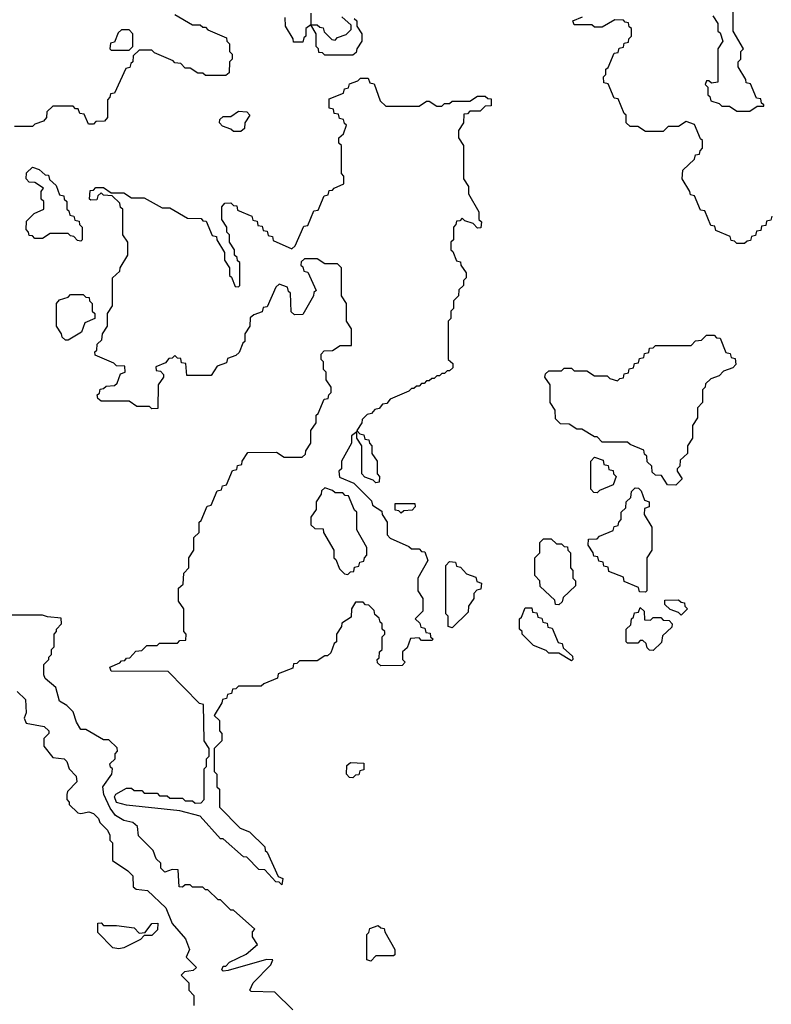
# Model space of a CAD drawing. Extents: x 2889633 to 3052318, y 540750 to 918690.
# Tile 333 of 656: x 2935415 to 2938370, y 764010 to 767880. Entities that reach past the tile are written whole.
import ezdxf

# ---------------------------------------------------------------- set-up
doc = ezdxf.new("R2010")
doc.units = 0

msp = doc.modelspace()

# ---------------------------------------------------------------- linework, layer by layer
at = {"layer": '0CON02XD'}
for points in [[(2938285, 767520), (2938315, 767540), (2938340, 767540), (2938340, 767545), (2938331.7, 767551.7), (2938328.3, 767568.3), (2938311.7, 767571.7), (2938288.3, 767628.3), (2938271.7, 767631.7), (2938270, 767645), (2938240, 767695), (2938240, 767715), (2938250, 767725), (2938250, 767755), (2938260, 767765), (2938220, 767835), (2938220, 767945)], [(2936025, 767900), (2936095, 767860), (2936125, 767860), (2936135, 767850), (2936145, 767850), (2936155, 767840), (2936228.3, 767808.3), (2936230, 767795), (2936240, 767785), (2936240, 767755), (2936250, 767745), (2936250, 767725), (2936240, 767715), (2936238.3, 767671.7), (2936225, 767660), (2936145, 767660), (2936135, 767670), (2936115, 767670), (2936085, 767690), (2936065, 767690), (2936048.3, 767708.3), (2936025, 767710), (2936018.3, 767718.3), (2935945, 767750), (2935935, 767760), (2935885, 767760), (2935861.7, 767738.3), (2935860, 767715), (2935851.7, 767708.3), (2935848.3, 767691.7), (2935831.7, 767688.3), (2935788.3, 767591.7), (2935771.7, 767588.3), (2935770, 767575), (2935760, 767565), (2935760, 767495), (2935748.3, 767481.7), (2935715, 767480), (2935705, 767470), (2935685, 767470), (2935668.3, 767508.3), (2935651.7, 767511.7), (2935645, 767530), (2935635, 767530), (2935625, 767540), (2935545, 767540), (2935521.7, 767518.3), (2935520, 767495), (2935508.3, 767481.7), (2935475, 767470), (2935465, 767460), (2935395, 767460)], [(2936730, 767885), (2936740, 767875), (2936740, 767855), (2936760, 767825), (2936760, 767795), (2936740, 767765), (2936738.3, 767751.7), (2936725, 767740), (2936615, 767740), (2936605, 767750), (2936591.7, 767751.7), (2936590, 767765), (2936580, 767775), (2936580, 767825), (2936560, 767860), (2936540, 767845), (2936540, 767815), (2936531.7, 767808.3), (2936528.3, 767791.7), (2936491.7, 767791.7), (2936490, 767805), (2936460, 767855), (2936458.3, 767888.3)], [(2936560, 767905), (2936560, 767860), (2936585, 767860), (2936595, 767850), (2936608.3, 767848.3), (2936611.7, 767831.7), (2936641.7, 767801.7), (2936655, 767800), (2936665, 767810), (2936698.3, 767821.7), (2936718.3, 767841.7), (2936718.3, 767858.3), (2936681.7, 767891.7)], [(2938371.7, 767108.3), (2938368.3, 767091.7), (2938351.7, 767088.3), (2938348.3, 767071.7), (2938331.7, 767068.3), (2938328.3, 767051.7), (2938311.7, 767048.3), (2938308.3, 767031.7), (2938291.7, 767028.3), (2938288.3, 767011.7), (2938275, 767010), (2938265, 767000), (2938235, 767000), (2938225, 767010), (2938211.7, 767011.7), (2938208.3, 767028.3), (2938151.7, 767051.7), (2938148.3, 767068.3), (2938131.7, 767071.7), (2938108.3, 767128.3), (2938091.7, 767131.7), (2938068.3, 767188.3), (2938051.7, 767191.7), (2938050, 767205), (2938020, 767255), (2938021.7, 767288.3), (2938068.3, 767331.7), (2938071.7, 767348.3), (2938088.3, 767351.7), (2938090, 767365), (2938100, 767375), (2938100, 767405), (2938091.7, 767411.7), (2938068.3, 767468.3), (2938035, 767480), (2938005, 767460), (2937965, 767460), (2937945, 767440), (2937875, 767440), (2937845, 767460), (2937815, 767460), (2937800, 767475), (2937800, 767505), (2937791.7, 767511.7), (2937768.3, 767568.3), (2937751.7, 767571.7), (2937728.3, 767628.3), (2937711.7, 767631.7), (2937710, 767655), (2937720, 767665), (2937720, 767685), (2937728.3, 767691.7), (2937751.7, 767748.3), (2937768.3, 767751.7), (2937771.7, 767768.3), (2937788.3, 767771.7), (2937791.7, 767788.3), (2937808.3, 767791.7), (2937810, 767805), (2937820, 767815), (2937820, 767845), (2937811.7, 767851.7), (2937808.3, 767868.3), (2937795, 767870), (2937788.3, 767878.3), (2937755, 767880), (2937705, 767850), (2937675, 767850), (2937665, 767860), (2937595, 767860), (2937590, 767875), (2937628.3, 767891.7)], [(2938140, 767895), (2938160, 767865), (2938160, 767835), (2938168.3, 767828.3), (2938180, 767795), (2938160, 767765), (2938160, 767635), (2938135, 767630), (2938125, 767640), (2938115, 767640), (2938110, 767625), (2938120, 767615), (2938120, 767585), (2938128.3, 767578.3), (2938131.7, 767561.7), (2938165, 767550), (2938175, 767540), (2938205, 767540), (2938235, 767520), (2938285, 767520)], [(2935845, 767760), (2935860, 767775), (2935860, 767825), (2935845, 767840), (2935815, 767840), (2935801.7, 767828.3), (2935788.3, 767791.7), (2935771.7, 767788.3), (2935770, 767765), (2935775, 767760), (2935845, 767760)], [(2936445, 764480), (2936435, 764490), (2936421.7, 764491.7), (2936378.3, 764538.3), (2936355, 764540), (2936308.3, 764588.3), (2936295, 764590), (2936215, 764660), (2936205, 764660), (2936125, 764750), (2936045, 764770), (2935835, 764793.3), (2935795, 764803.3), (2935787.5, 764825), (2935793.6, 764836.4), (2935835, 764860), (2935855, 764860), (2935865, 764850), (2935895, 764850), (2935905, 764840), (2935955, 764840), (2935965, 764830), (2935995, 764830), (2936005, 764820), (2936055, 764820), (2936065, 764810), (2936095, 764810), (2936105, 764800), (2936128.3, 764801.7), (2936140, 764815), (2936140, 764935), (2936150, 764945), (2936150, 764975), (2936160, 764985), (2936160, 765015), (2936140, 765045), (2936138.3, 765188.3), (2936121.7, 765191.7), (2935998.3, 765318.3), (2935775, 765320), (2935770, 765335), (2935808.3, 765351.7), (2935815, 765360), (2935828.3, 765361.7), (2935835, 765370), (2935848.3, 765371.7), (2935871.7, 765398.3), (2935895, 765400), (2935915, 765420), (2935955, 765420), (2935965, 765430), (2936035, 765430), (2936045, 765440), (2936068.3, 765441.7), (2936070, 765465), (2936060, 765475), (2936060, 765565), (2936040, 765595), (2936040, 765645), (2936058.3, 765661.7), (2936060, 765705), (2936080, 765725), (2936080, 765765), (2936100, 765795), (2936100, 765845), (2936120, 765865), (2936120, 765905), (2936128.3, 765911.7), (2936151.7, 765968.3), (2936168.3, 765971.7), (2936191.7, 766028.3), (2936208.3, 766031.7), (2936211.7, 766048.3), (2936228.3, 766051.7), (2936251.7, 766108.3), (2936268.3, 766111.7), (2936271.7, 766128.3), (2936288.3, 766131.7), (2936290, 766145), (2936311.7, 766178.3), (2936425, 766180), (2936455, 766160), (2936525, 766160), (2936538.3, 766171.7), (2936540, 766185), (2936560, 766215), (2936560, 766265), (2936580, 766295), (2936580, 766325), (2936588.3, 766331.7), (2936611.7, 766388.3), (2936628.3, 766391.7), (2936630, 766405), (2936640, 766415), (2936640, 766435), (2936620, 766465), (2936620, 766495), (2936610, 766505), (2936610, 766535), (2936600, 766545), (2936600, 766565), (2936611.7, 766578.3), (2936645, 766580), (2936675, 766600), (2936720, 766600), (2936720, 766665), (2936700, 766695), (2936700, 766765), (2936680, 766795), (2936680, 766905), (2936665, 766920), (2936615, 766920), (2936585, 766940), (2936535, 766940), (2936521.7, 766928.3), (2936520, 766915), (2936528.3, 766908.3), (2936531.7, 766891.7), (2936548.3, 766888.3), (2936580, 766815), (2936571.7, 766808.3), (2936570, 766795), (2936528.3, 766721.7), (2936495, 766720), (2936481.7, 766731.7), (2936480, 766805), (2936471.7, 766811.7), (2936468.3, 766828.3), (2936435, 766840), (2936421.7, 766828.3), (2936388.3, 766751.7), (2936371.7, 766748.3), (2936368.3, 766731.7), (2936335, 766720), (2936321.7, 766708.3), (2936320, 766675), (2936300, 766645), (2936300, 766615), (2936291.7, 766608.3), (2936278.3, 766571.7), (2936265, 766560), (2936231.7, 766548.3), (2936228.3, 766531.7), (2936191.7, 766518.3), (2936168.3, 766481.7), (2936071.7, 766481.7), (2936068.3, 766528.3), (2936051.7, 766531.7), (2936048.3, 766548.3), (2936035, 766550), (2936025, 766560), (2936015, 766550), (2936001.7, 766548.3), (2935988.3, 766531.7), (2935950, 766515), (2935951.7, 766501.7), (2935968.3, 766498.3), (2935980, 766485), (2935980, 766475), (2935960, 766445), (2935958.3, 766351.7), (2935935, 766350), (2935925, 766360), (2935875, 766360), (2935845, 766380), (2935735, 766380), (2935721.7, 766391.7), (2935720, 766405), (2935728.3, 766411.7), (2935731.7, 766428.3), (2935745, 766430), (2935755, 766440), (2935788.3, 766441.7), (2935798.3, 766451.7), (2935811.7, 766488.3), (2935830, 766495), (2935828.3, 766518.3), (2935795, 766520), (2935785, 766530), (2935711.7, 766561.7), (2935710, 766575), (2935718.3, 766581.7), (2935720, 766605), (2935738.3, 766621.7), (2935740, 766645), (2935760, 766675), (2935760, 766725), (2935780, 766755), (2935780, 766865), (2935808.3, 766891.7), (2935810, 766905), (2935840, 766955), (2935840, 767005), (2935820, 767035), (2935820, 767135), (2935811.7, 767141.7), (2935808.3, 767158.3), (2935778.3, 767188.3), (2935745, 767190), (2935735, 767200), (2935721.7, 767188.3), (2935718.3, 767171.7), (2935695, 767170), (2935690, 767175), (2935691.7, 767208.3), (2935705, 767210), (2935715, 767220), (2935745, 767220), (2935775, 767200), (2935825, 767200), (2935855, 767180), (2935905, 767180), (2935975, 767140), (2936005, 767140), (2936075, 767100), (2936128.3, 767098.3), (2936135, 767090), (2936148.3, 767088.3), (2936171.7, 767031.7), (2936188.3, 767028.3), (2936190, 767015), (2936220, 766965), (2936220, 766935), (2936240, 766905), (2936240, 766875), (2936248.3, 766868.3), (2936261.7, 766831.7), (2936275, 766830), (2936280, 766835), (2936280, 766925), (2936271.7, 766931.7), (2936270, 766945), (2936260, 766955), (2936260, 766975), (2936240, 767005), (2936240, 767035), (2936230, 767045), (2936230, 767065), (2936210, 767095), (2936210, 767145), (2936221.7, 767158.3), (2936245, 767160), (2936255, 767150), (2936268.3, 767148.3), (2936271.7, 767131.7), (2936328.3, 767108.3), (2936331.7, 767091.7), (2936348.3, 767088.3), (2936351.7, 767071.7), (2936368.3, 767068.3), (2936371.7, 767051.7), (2936388.3, 767048.3), (2936391.7, 767031.7), (2936408.3, 767028.3), (2936411.7, 767011.7), (2936485, 766980), (2936498.3, 766991.7), (2936531.7, 767068.3), (2936548.3, 767071.7), (2936571.7, 767128.3), (2936588.3, 767131.7), (2936611.7, 767188.3), (2936628.3, 767191.7), (2936631.7, 767208.3), (2936645, 767210), (2936651.7, 767218.3), (2936690, 767235), (2936690, 767265), (2936680, 767275), (2936680, 767385), (2936670, 767395), (2936670, 767415), (2936688.3, 767431.7), (2936700, 767465), (2936691.7, 767471.7), (2936688.3, 767488.3), (2936671.7, 767491.7), (2936668.3, 767508.3), (2936651.7, 767511.7), (2936648.3, 767528.3), (2936631.7, 767531.7), (2936631.7, 767568.3), (2936688.3, 767591.7), (2936691.7, 767608.3), (2936708.3, 767611.7), (2936711.7, 767628.3), (2936745, 767640), (2936755, 767650), (2936785, 767650), (2936791.7, 767631.7), (2936808.3, 767628.3), (2936831.7, 767561.7), (2936855, 767540), (2936985, 767540), (2937015, 767560), (2937025, 767560), (2937055, 767540), (2937075, 767540), (2937085, 767550), (2937105, 767550), (2937115, 767560), (2937185, 767560), (2937215, 767580), (2937245, 767580), (2937255, 767570), (2937268.3, 767568.3), (2937268.3, 767541.7), (2937245, 767540), (2937225, 767520), (2937185, 767520), (2937175, 767510), (2937161.7, 767508.3), (2937160, 767475), (2937140, 767445), (2937140, 767415), (2937160, 767385), (2937160, 767255), (2937180, 767225), (2937180, 767195), (2937220, 767125), (2937220, 767095), (2937230, 767085), (2937228.3, 767061.7), (2937215, 767060), (2937198.3, 767078.3), (2937165, 767090), (2937155, 767100), (2937145, 767090), (2937131.7, 767088.3), (2937130, 767075), (2937120, 767065), (2937120, 767015), (2937110, 767005), (2937110, 766975), (2937118.3, 766968.3), (2937131.7, 766931.7), (2937148.3, 766928.3), (2937150, 766915), (2937170, 766885), (2937170, 766865), (2937160, 766855), (2937160, 766835), (2937141.7, 766818.3), (2937140, 766795), (2937120, 766775), (2937120, 766745), (2937110, 766735), (2937110, 766705), (2937100, 766695), (2937100, 766545), (2937118.3, 766528.3), (2937118.3, 766511.7), (2937105, 766500), (2937095, 766500), (2937085, 766490), (2937075, 766490), (2937065, 766480), (2937055, 766480), (2937045, 766470), (2937035, 766470), (2937025, 766460), (2937015, 766460), (2937005, 766450), (2936995, 766450), (2936985, 766440), (2936975, 766440), (2936965, 766430), (2936955, 766430), (2936945, 766420), (2936871.7, 766388.3), (2936858.3, 766371.7), (2936841.7, 766368.3), (2936828.3, 766351.7), (2936811.7, 766348.3), (2936798.3, 766331.7), (2936781.7, 766328.3), (2936761.7, 766308.3), (2936760, 766295), (2936740, 766265), (2936751.7, 766251.7), (2936768.3, 766248.3), (2936771.7, 766231.7), (2936788.3, 766228.3), (2936790, 766215), (2936800, 766205), (2936800, 766175), (2936820, 766145), (2936820, 766095), (2936830, 766085), (2936828.3, 766061.7), (2936815, 766060), (2936805, 766070), (2936771.7, 766081.7), (2936760, 766095), (2936760, 766205), (2936740, 766235), (2936740, 766260), (2936720, 766245), (2936720, 766215), (2936680, 766145), (2936680, 766115), (2936670, 766105), (2936671.7, 766081.7), (2936728.3, 766058.3), (2936798.3, 765988.3), (2936801.7, 765971.7), (2936838.3, 765948.3), (2936840, 765935), (2936860, 765905), (2936860, 765855), (2936871.7, 765841.7), (2936945, 765810), (2936955, 765800), (2936985, 765800), (2936995, 765790), (2937008.3, 765788.3), (2937020, 765755), (2936980, 765685), (2936980, 765635), (2937000, 765605), (2937000, 765555), (2936970, 765525), (2936988.3, 765508.3), (2936991.7, 765491.7), (2937008.3, 765488.3), (2937011.7, 765471.7), (2937028.3, 765468.3), (2937030, 765455), (2937040, 765445), (2937035, 765440), (2936995, 765440), (2936985, 765450), (2936951.7, 765448.3), (2936938.3, 765411.7), (2936920, 765395), (2936920, 765365), (2936930, 765355), (2936918.3, 765341.7), (2936835, 765340), (2936821.7, 765351.7), (2936820, 765365), (2936828.3, 765371.7), (2936830, 765395), (2936840, 765405), (2936840, 765455), (2936850, 765465), (2936850, 765475), (2936840, 765485), (2936840, 765505), (2936831.7, 765511.7), (2936828.3, 765528.3), (2936811.7, 765541.7), (2936808.3, 765558.3), (2936788.3, 765578.3), (2936775, 765580), (2936765, 765590), (2936735, 765590), (2936720, 765565), (2936718.3, 765531.7), (2936681.7, 765508.3), (2936680, 765495), (2936660, 765465), (2936660, 765435), (2936651.7, 765428.3), (2936638.3, 765391.7), (2936625, 765380), (2936615, 765380)], [(2936285, 767440), (2936255, 767440), (2936245, 767450), (2936211.7, 767461.7), (2936200, 767475), (2936201.7, 767488.3), (2936215, 767500), (2936245, 767500), (2936275, 767520), (2936308.3, 767518.3), (2936320, 767505), (2936300, 767475), (2936298.3, 767451.7), (2936285, 767440)], [(2935655, 767010), (2935641.7, 767011.7), (2935628.3, 767028.3), (2935615, 767030), (2935605, 767040), (2935535, 767040), (2935505, 767020), (2935475, 767020), (2935465, 767030), (2935451.7, 767031.7), (2935450, 767045), (2935440, 767055), (2935441.7, 767088.3), (2935471.7, 767118.3), (2935510, 767135), (2935510, 767165), (2935500, 767175), (2935500, 767205), (2935508.3, 767218.3), (2935475, 767240), (2935451.7, 767241.7), (2935440, 767255), (2935441.7, 767278.3), (2935465, 767300), (2935491.7, 767291.7), (2935515, 767270), (2935528.3, 767268.3), (2935531.7, 767251.7), (2935558.3, 767228.3), (2935571.7, 767191.7), (2935588.3, 767188.3), (2935590, 767175), (2935600, 767165), (2935600, 767135), (2935608.3, 767128.3), (2935611.7, 767111.7), (2935628.3, 767108.3), (2935631.7, 767091.7), (2935648.3, 767088.3), (2935650, 767075), (2935660, 767065), (2935660, 767015), (2935655, 767010)], [(2935605, 766620), (2935595, 766620), (2935581.7, 766631.7), (2935580, 766645), (2935560, 766675), (2935560, 766765), (2935571.7, 766778.3), (2935605, 766790), (2935615, 766800), (2935665, 766800), (2935675, 766790), (2935688.3, 766788.3), (2935690, 766775), (2935700, 766765), (2935700, 766735), (2935710, 766725), (2935710, 766705), (2935671.7, 766688.3), (2935658.3, 766651.7), (2935605, 766620)], [(2937995, 766050), (2937961.7, 766051.7), (2937938.3, 766088.3), (2937915, 766090), (2937901.7, 766101.7), (2937900, 766125), (2937881.7, 766141.7), (2937880, 766165), (2937871.7, 766171.7), (2937868.3, 766188.3), (2937815, 766210), (2937805, 766220), (2937705, 766220), (2937685, 766240), (2937675, 766240), (2937625, 766270), (2937605, 766270), (2937575, 766290), (2937541.7, 766291.7), (2937521.7, 766311.7), (2937520, 766345), (2937500, 766375), (2937500, 766445), (2937480, 766475), (2937481.7, 766488.3), (2937495, 766500), (2937545, 766500), (2937555, 766510), (2937585, 766510), (2937595, 766500), (2937645, 766500), (2937675, 766480), (2937725, 766480), (2937735, 766470), (2937765, 766460), (2937775, 766470), (2937788.3, 766471.7), (2937791.7, 766488.3), (2937808.3, 766491.7), (2937811.7, 766508.3), (2937828.3, 766511.7), (2937831.7, 766528.3), (2937848.3, 766531.7), (2937851.7, 766548.3), (2937868.3, 766551.7), (2937871.7, 766568.3), (2937888.3, 766571.7), (2937891.7, 766588.3), (2937905, 766590), (2937915, 766600), (2938055, 766600), (2938071.7, 766618.3), (2938095, 766620), (2938115, 766640), (2938145, 766640), (2938155, 766630), (2938168.3, 766628.3), (2938191.7, 766571.7), (2938208.3, 766568.3), (2938211.7, 766551.7), (2938228.3, 766548.3), (2938230, 766525), (2938218.3, 766511.7), (2938181.7, 766498.3), (2938165, 766480), (2938131.7, 766468.3), (2938111.7, 766448.3), (2938110, 766435), (2938100, 766425), (2938100, 766375), (2938080, 766355), (2938080, 766315), (2938060, 766285), (2938060, 766235), (2938040, 766205), (2938040, 766175), (2938011.7, 766148.3), (2938010, 766125), (2938000, 766115), (2938000, 766105), (2938020, 766075), (2937995, 766050)], [(2937685, 766020), (2937671.7, 766021.7), (2937660, 766035), (2937660, 766145), (2937675, 766160), (2937708.3, 766148.3), (2937711.7, 766131.7), (2937728.3, 766128.3), (2937731.7, 766111.7), (2937748.3, 766108.3), (2937750, 766095), (2937760, 766085), (2937748.3, 766051.7), (2937695, 766030), (2937685, 766020)], [(2936705, 765700), (2936715, 765710), (2936728.3, 765711.7), (2936731.7, 765728.3), (2936748.3, 765731.7), (2936751.7, 765748.3), (2936768.3, 765751.7), (2936770, 765765), (2936780, 765775), (2936780, 765805), (2936740, 765875), (2936740, 765945), (2936731.7, 765951.7), (2936708.3, 766008.3), (2936695, 766010), (2936685, 766020), (2936655, 766020), (2936645, 766030), (2936615, 766040), (2936601.7, 766028.3), (2936600, 766015), (2936580, 765985), (2936580, 765955), (2936560, 765925), (2936560, 765895), (2936575, 765880), (2936608.3, 765878.3), (2936610, 765865), (2936650, 765795), (2936650, 765765), (2936658.3, 765758.3), (2936671.7, 765721.7), (2936691.7, 765701.7), (2936705, 765700)], [(2937875, 765630), (2937851.7, 765631.7), (2937848.3, 765648.3), (2937791.7, 765671.7), (2937788.3, 765688.3), (2937731.7, 765711.7), (2937728.3, 765728.3), (2937711.7, 765731.7), (2937708.3, 765748.3), (2937691.7, 765751.7), (2937688.3, 765768.3), (2937671.7, 765771.7), (2937670, 765785), (2937650, 765815), (2937651.7, 765838.3), (2937685, 765840), (2937695, 765850), (2937748.3, 765871.7), (2937751.7, 765888.3), (2937768.3, 765891.7), (2937770, 765905), (2937780, 765915), (2937780, 765945), (2937798.3, 765961.7), (2937800, 765985), (2937818.3, 766001.7), (2937820, 766025), (2937835, 766040), (2937848.3, 766038.3), (2937858.3, 766028.3), (2937871.7, 765991.7), (2937890, 765985), (2937890, 765965), (2937871.7, 765958.3), (2937870, 765935), (2937900, 765885), (2937900, 765795), (2937880, 765765), (2937880, 765635), (2937875, 765630)], [(2936915, 765940), (2936905, 765950), (2936891.7, 765951.7), (2936891.7, 765978.3), (2936968.3, 765978.3), (2936970, 765965), (2936958.3, 765951.7), (2936925, 765950), (2936915, 765940)], [(2937535, 765580), (2937521.7, 765581.7), (2937518.3, 765598.3), (2937461.7, 765651.7), (2937460, 765675), (2937440, 765695), (2937440, 765765), (2937460, 765785), (2937460, 765825), (2937475, 765840), (2937505, 765840), (2937525, 765820), (2937545, 765820), (2937555, 765810), (2937568.3, 765808.3), (2937570, 765795), (2937580, 765785), (2937580, 765725), (2937590, 765715), (2937590, 765685), (2937600, 765675), (2937600, 765655), (2937551.7, 765608.3), (2937548.3, 765591.7), (2937535, 765580)], [(2937115, 765490), (2937100, 765495), (2937100, 765535), (2937090, 765545), (2937090, 765735), (2937105, 765750), (2937128.3, 765748.3), (2937131.7, 765731.7), (2937148.3, 765728.3), (2937171.7, 765701.7), (2937208.3, 765688.3), (2937211.7, 765671.7), (2937230, 765665), (2937228.3, 765641.7), (2937211.7, 765638.3), (2937200, 765625), (2937200, 765605), (2937180, 765575), (2937178.3, 765551.7), (2937115, 765490)], [(2937585, 765360), (2937535, 765390), (2937495, 765390), (2937485, 765400), (2937435, 765420), (2937390, 765465), (2937390, 765475), (2937380, 765485), (2937380, 765525), (2937388.3, 765531.7), (2937401.7, 765568.3), (2937428.3, 765568.3), (2937431.7, 765551.7), (2937448.3, 765548.3), (2937451.7, 765531.7), (2937468.3, 765528.3), (2937471.7, 765511.7), (2937488.3, 765508.3), (2937491.7, 765491.7), (2937508.3, 765488.3), (2937531.7, 765431.7), (2937548.3, 765428.3), (2937551.7, 765411.7), (2937588.3, 765378.3), (2937590, 765365), (2937585, 765360)], [(2937905, 765400), (2937891.7, 765401.7), (2937881.7, 765411.7), (2937878.3, 765428.3), (2937865, 765440), (2937855, 765440), (2937845, 765430), (2937805, 765430), (2937800, 765435), (2937800, 765485), (2937818.3, 765501.7), (2937820, 765525), (2937828.3, 765531.7), (2937831.7, 765548.3), (2937848.3, 765551.7), (2937855, 765570), (2937870, 765555), (2937871.7, 765521.7), (2937895, 765520), (2937905, 765530), (2937935, 765530), (2937945, 765520), (2937968.3, 765518.3), (2937980, 765505), (2937978.3, 765491.7), (2937941.7, 765458.3), (2937938.3, 765431.7), (2937905, 765400)], [(2938015, 765540), (2938005, 765550), (2937971.7, 765561.7), (2937951.7, 765581.7), (2937951.7, 765598.3), (2938005, 765600), (2938015, 765590), (2938028.3, 765588.3), (2938030, 765575), (2938040, 765565), (2938015, 765540)], [(2936488.3, 763988.3), (2936418.3, 764058.3), (2936325, 764060), (2936320, 764065), (2936332.5, 764095), (2936402.5, 764165), (2936410, 764185), (2936385, 764186.7), (2936235, 764143.3), (2936215, 764140), (2936210, 764145), (2936215, 764160), (2936225, 764160), (2936240, 764175), (2936305, 764207.5), (2936350, 764245), (2936330, 764275), (2936330, 764295), (2936340, 764305), (2936255, 764380), (2936245, 764380), (2936205, 764420), (2936195, 764420), (2936155, 764460), (2936145, 764460), (2936135, 764470), (2936095, 764470), (2936085, 764480), (2936065, 764480), (2936055, 764470), (2936041.7, 764471.7), (2936038.3, 764538.3), (2936015, 764540), (2935985, 764530), (2935970, 764545), (2935970, 764565), (2935951.7, 764581.7), (2935940, 764615), (2935881.7, 764671.7), (2935878.3, 764708.3), (2935860, 764725), (2935825, 764732.5), (2935792.3, 764752.3), (2935770.3, 764780.3), (2935745.8, 764835), (2935742.5, 764865), (2935777.5, 764915), (2935780, 764935), (2935771.7, 764941.7), (2935770, 764955), (2935790, 764975), (2935790, 764995), (2935800, 765005), (2935798.3, 765018.3), (2935765, 765050), (2935745, 765050), (2935675, 765090), (2935655, 765090), (2935638.3, 765118.3), (2935625, 765160), (2935600, 765185), (2935571.7, 765201.7), (2935557.5, 765255), (2935515, 765290), (2935510, 765305), (2935510, 765345), (2935530, 765365), (2935530, 765375), (2935540, 765385), (2935540, 765405), (2935550, 765415), (2935550, 765465), (2935560, 765475), (2935560, 765485), (2935580, 765505), (2935578.3, 765528.3), (2935525, 765532.5), (2935505, 765540), (2935335, 765540)], [(2936615, 765380), (2936585, 765360), (2936515, 765360), (2936505, 765350), (2936491.7, 765348.3), (2936488.3, 765331.7), (2936431.7, 765308.3), (2936428.3, 765291.7), (2936375, 765270), (2936365, 765260), (2936275, 765260), (2936265, 765250), (2936251.7, 765248.3), (2936248.3, 765231.7), (2936231.7, 765228.3), (2936228.3, 765211.7), (2936211.7, 765208.3), (2936210, 765195), (2936180, 765145), (2936200, 765125), (2936200, 765085), (2936210, 765075), (2936210, 765045), (2936180, 765015), (2936180, 764925), (2936190, 764915), (2936190, 764865), (2936200, 764855), (2936200, 764785), (2936281.7, 764701.7), (2936318.3, 764688.3), (2936378.3, 764628.3), (2936380, 764615), (2936388.3, 764608.3), (2936431.7, 764511.7), (2936450, 764505), (2936445, 764480)], [(2935405, 765240), (2935438.3, 765208.3), (2935440, 765155), (2935432.5, 765135), (2935440, 765115), (2935511.7, 765101.7), (2935530, 765085), (2935530, 765075), (2935510, 765055), (2935510, 765025), (2935545, 764980), (2935590, 764975), (2935600, 764965), (2935610, 764935), (2935637, 764907), (2935640, 764885), (2935603.6, 764846.4), (2935600, 764835), (2935600, 764815), (2935610, 764805), (2935610, 764795), (2935643, 764763), (2935655, 764760), (2935687, 764767), (2935705, 764760), (2935725, 764740), (2935730, 764725), (2935760, 764695), (2935770, 764675), (2935770, 764655), (2935780, 764645), (2935780, 764575), (2935840, 764535), (2935860, 764515), (2935861.7, 764471.7), (2935873, 764463), (2935917, 764457), (2935989.5, 764389.5), (2936015, 764327.5), (2936067.5, 764267.5), (2936082.5, 764225), (2936070, 764195), (2936110, 764155), (2936097, 764143), (2936063, 764137), (2936050, 764125), (2936080, 764095), (2936080, 764065), (2936100, 764045), (2936100, 764005)], [(2936725, 764900), (2936711.7, 764901.7), (2936700, 764915), (2936701.7, 764948.3), (2936715, 764960), (2936768.3, 764958.3), (2936768.3, 764931.7), (2936751.7, 764928.3), (2936748.3, 764911.7), (2936735, 764910), (2936725, 764900)], [(2935805, 764227.5), (2935781.7, 764231.7), (2935721.7, 764291.7), (2935721.7, 764328.3), (2935735, 764330), (2935745, 764320), (2935795, 764320), (2935865, 764310), (2935885, 764290), (2935908.3, 764291.7), (2935935, 764327.5), (2935958.3, 764328.3), (2935957, 764303), (2935935, 764280), (2935905, 764280), (2935890, 764265), (2935825, 764232.5), (2935805, 764227.5)], [(2936795, 764180), (2936780, 764185), (2936780, 764285), (2936788.3, 764291.7), (2936791.7, 764308.3), (2936825, 764320), (2936835, 764310), (2936848.3, 764308.3), (2936850, 764295), (2936890, 764225), (2936890, 764205), (2936885, 764200), (2936815, 764200), (2936795, 764180)]]:
    msp.add_lwpolyline(points, dxfattribs=at)

doc.saveas('drawing.dxf')
